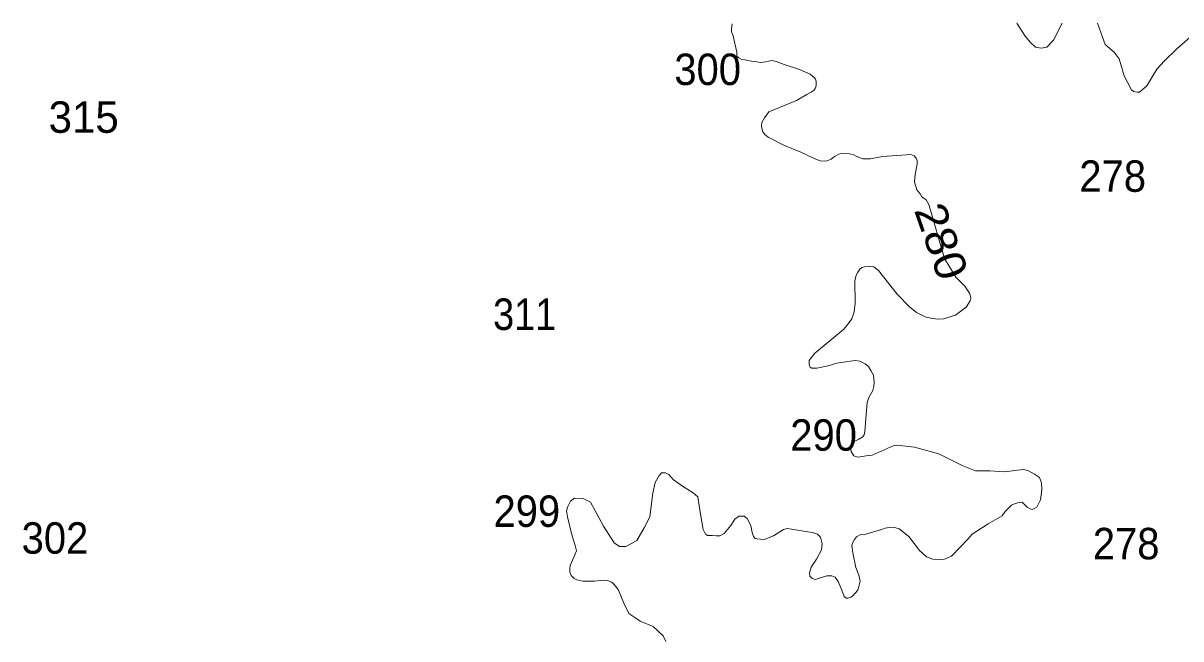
# Model space of a CAD drawing. Extents: x 445.4 to 500, y 8728.7 to 8784.
# Drawn here: x 448.56 to 454.45, y 8780.84 to 8783.97 of the extents above; entities that cross this region are included whole.
import ezdxf
from ezdxf.enums import TextEntityAlignment as Align

# ---------------------------------------------------------------- set-up
doc = ezdxf.new("R2010")
doc.units = 0
doc.header["$LTSCALE"] = 0.064
doc.layers.add('2', color=7, linetype='Continuous', lineweight=13)
doc.layers.add('21', color=7, linetype='Continuous')
doc.layers.add('61', color=7, linetype='Continuous')

msp = doc.modelspace()

# ---------------------------------------------------------------- linework, layer by layer
at = {"layer": '2'}
for points in [[(452.1832, 8783.8495), (452.1745, 8783.8864), (452.1684, 8783.909), (452.1606, 8783.9299), (452.1606, 8783.9455), (452.1634, 8783.9717)], [(453.6125, 8783.9739), (453.6539, 8783.9076), (453.6807, 8783.8752), (453.7075, 8783.8527), (453.7356, 8783.8471), (453.7652, 8783.8527), (453.7977, 8783.8879), (453.8428, 8783.9742)], [(454.0226, 8783.9744), (454.0472, 8783.9034), (454.0613, 8783.8654), (454.1064, 8783.8273), (454.1332, 8783.7922), (454.1585, 8783.7063), (454.1952, 8783.6345), (454.205, 8783.626), (454.2234, 8783.6232), (454.2361, 8783.6232), (454.2727, 8783.6556), (454.3246, 8783.7396), (454.3627, 8783.7832), (454.4261, 8783.8438), (454.5078, 8783.9156)], [(452.5552, 8782.2426), (452.5552, 8782.2581), (452.5838, 8782.2938), (452.6601, 8782.3569), (452.7316, 8782.4164), (452.7542, 8782.4435), (452.7733, 8782.4697), (452.784, 8782.5042), (452.79, 8782.5494), (452.7876, 8782.6625), (452.7948, 8782.6911), (452.8031, 8782.7065), (452.8126, 8782.722), (452.8234, 8782.7303), (452.8377, 8782.7339), (452.8627, 8782.7351), (452.8841, 8782.7339), (452.908, 8782.7149), (453.0033, 8782.5946), (453.0653, 8782.5304), (453.101, 8782.5018), (453.1463, 8782.4804), (453.1809, 8782.4709), (453.2154, 8782.4673), (453.2393, 8782.4697), (453.3001, 8782.4875), (453.3549, 8782.5292), (453.374, 8782.5613), (453.3787, 8782.5744), (453.3763, 8782.5851), (453.3716, 8782.5994), (453.3477, 8782.6351), (453.3024, 8782.6815), (453.2445, 8782.7761), (453.1644, 8783.0519), (453.1516, 8783.0753), (453.1281, 8783.0902), (453.1196, 8783.1051), (453.1025, 8783.1264), (453.0918, 8783.1669), (453.0949, 8783.2046), (453.1045, 8783.2567), (453.1045, 8783.2758), (453.1001, 8783.2871), (453.0905, 8783.2993), (453.0731, 8783.3062), (453.0505, 8783.3045), (452.9279, 8783.295), (452.867, 8783.2837), (452.8279, 8783.2837), (452.7974, 8783.295), (452.78, 8783.3054), (452.7609, 8783.3089), (452.7218, 8783.3115), (452.7063, 8783.3071), (452.6881, 8783.2975), (452.6776, 8783.2897), (452.6672, 8783.2827), (452.6507, 8783.2758), (452.6385, 8783.2723), (452.6115, 8783.2732), (452.5811, 8783.2862), (452.5133, 8783.3175), (452.4306, 8783.3522), (452.3476, 8783.3937), (452.3302, 8783.4068), (452.3207, 8783.4215), (452.3146, 8783.4398), (452.3129, 8783.4511), (452.3146, 8783.4693), (452.3276, 8783.4919), (452.3511, 8783.5223), (452.405, 8783.5457), (452.492, 8783.5805), (452.5439, 8783.6104), (452.5665, 8783.6226), (452.5805, 8783.6339), (452.5857, 8783.6417), (452.59, 8783.6495), (452.5918, 8783.6582), (452.5918, 8783.666), (452.5909, 8783.6799), (452.5874, 8783.6895), (452.5822, 8783.6964), (452.5613, 8783.7155), (452.5057, 8783.7381), (452.4285, 8783.7635), (452.3885, 8783.7791), (452.3658, 8783.7835), (452.3485, 8783.7817), (452.3328, 8783.7783), (452.3224, 8783.7765), (452.3093, 8783.7748), (452.2902, 8783.7774), (452.2519, 8783.7826), (452.2284, 8783.787), (452.2093, 8783.7904), (452.1971, 8783.7974), (452.1884, 8783.8069), (452.1876, 8783.8269), (452.1832, 8783.8495)], [(452.6062, 8781.1495), (452.6455, 8781.1614), (452.6705, 8781.1614), (452.6872, 8781.1543), (452.7039, 8781.1328), (452.7218, 8781.0888), (452.7337, 8781.0567), (452.7432, 8781.0483), (452.7528, 8781.0483), (452.7671, 8781.0519), (452.7766, 8781.0578), (452.8028, 8781.0888), (452.8088, 8781.1078), (452.8147, 8781.134), (452.8088, 8781.165), (452.7933, 8781.2031), (452.7778, 8781.2792), (452.7719, 8781.3157), (452.7778, 8781.3312), (452.7862, 8781.3467), (452.7957, 8781.3598), (452.8148, 8781.3693), (452.8434, 8781.374), (452.9232, 8781.3966), (452.9423, 8781.4038), (452.9626, 8781.4074), (452.9852, 8781.4085), (453.0138, 8781.4002), (453.0627, 8781.3609), (453.1175, 8781.2907), (453.1529, 8781.2585), (453.1839, 8781.2454), (453.2221, 8781.2442), (453.2447, 8781.2454), (453.2793, 8781.2621), (453.3651, 8781.349), (453.3853, 8781.374), (453.4664, 8781.4264), (453.5379, 8781.4668), (453.5534, 8781.4894), (453.5844, 8781.5204), (453.6034, 8781.5299), (453.6237, 8781.5347), (453.6392, 8781.5359), (453.6547, 8781.5216), (453.6642, 8781.5109), (453.6837, 8781.5008), (453.6908, 8781.4985), (453.7004, 8781.5044), (453.7135, 8781.5104), (453.7325, 8781.5485), (453.7397, 8781.5996), (453.7373, 8781.6353), (453.7278, 8781.6615), (453.7016, 8781.6782), (453.6682, 8781.6972), (453.6455, 8781.7032), (453.6157, 8781.6996), (453.5502, 8781.6901), (453.4751, 8781.6949), (453.4017, 8781.6963), (453.3338, 8781.7225), (453.2146, 8781.782), (453.0907, 8781.8165), (453.0168, 8781.8249), (452.9989, 8781.8261), (452.9822, 8781.8225), (452.8762, 8781.7761), (452.8452, 8781.7713), (452.8042, 8781.7656), (452.7911, 8781.768), (452.7828, 8781.7716), (452.7697, 8781.7942), (452.7673, 8781.8061), (452.7697, 8781.8192), (452.7744, 8781.8275), (452.7816, 8781.843), (452.8078, 8781.8573), (452.8281, 8781.868), (452.8352, 8781.8787), (452.8388, 8781.8966), (452.8447, 8781.9596), (452.8507, 8782.043), (452.8591, 8782.0689), (452.8793, 8782.1046), (452.8853, 8782.1248), (452.8865, 8782.1474), (452.8829, 8782.1819), (452.8698, 8782.2069), (452.8579, 8782.2272), (452.84, 8782.2403), (452.8126, 8782.2545), (452.7912, 8782.2569), (452.7637, 8782.2545), (452.697, 8782.2438), (452.6529, 8782.2307), (452.5952, 8782.2177), (452.5695, 8782.2188), (452.56, 8782.2236), (452.5576, 8782.2295), (452.5552, 8782.2426)], [(451.8267, 8780.8269), (451.8123, 8780.8558), (451.7616, 8780.904), (451.696, 8780.9312), (451.6683, 8780.9493), (451.6381, 8780.9698), (451.614, 8781.018), (451.5838, 8781.0914), (451.5633, 8781.1167), (451.5513, 8781.1288), (451.5296, 8781.1384), (451.5103, 8781.1396), (451.4632, 8781.1336), (451.4041, 8781.1348), (451.374, 8781.1408), (451.3595, 8781.148), (451.3451, 8781.1637), (451.3378, 8781.1794), (451.3378, 8781.1974), (451.3402, 8781.2143), (451.3535, 8781.2439), (451.3644, 8781.268), (451.3716, 8781.2885), (451.3656, 8781.315), (451.3475, 8781.3692), (451.3258, 8781.4621), (451.3213, 8781.4915), (451.3281, 8781.5141), (451.3417, 8781.5413), (451.3621, 8781.5572), (451.4052, 8781.5549), (451.4437, 8781.5368), (451.5095, 8781.4145), (451.5639, 8781.3285), (451.5911, 8781.3103), (451.6228, 8781.3103), (451.6523, 8781.3262), (451.6795, 8781.342), (451.7158, 8781.4054), (451.7453, 8781.4621), (451.7611, 8781.5821), (451.7721, 8781.6363), (451.7924, 8781.6721), (451.8043, 8781.6851), (451.8246, 8781.6863), (451.8424, 8781.6768), (451.8639, 8781.6518), (451.9116, 8781.6185), (451.9652, 8781.584), (451.989, 8781.5637), (452.0033, 8781.4757), (452.0164, 8781.3971), (452.0283, 8781.3733), (452.0391, 8781.3674), (452.0641, 8781.3662), (452.0832, 8781.365), (452.1016, 8781.3657), (452.123, 8781.3776), (452.1576, 8781.4181), (452.1778, 8781.449), (452.1886, 8781.4574), (452.1981, 8781.4645), (452.21, 8781.4657), (452.2243, 8781.4657), (452.2398, 8781.4538), (452.2589, 8781.4181), (452.266, 8781.3812), (452.272, 8781.3609), (452.2815, 8781.3514), (452.2887, 8781.3502), (452.3268, 8781.3467), (452.3745, 8781.3645), (452.4257, 8781.3978), (452.4436, 8781.4014), (452.4651, 8781.399), (452.5485, 8781.3847), (452.5723, 8781.3824), (452.5985, 8781.3728), (452.614, 8781.3574), (452.6224, 8781.324), (452.6188, 8781.2943), (452.5926, 8781.2467), (452.5652, 8781.2062), (452.5573, 8781.1769), (452.5597, 8781.159), (452.5704, 8781.1483), (452.5883, 8781.1424), (452.6062, 8781.1495)]]:
    msp.add_lwpolyline(points, dxfattribs=at)

# ---------------------------------------------------------------- texts
at = {"layer": '21'}
for s, width, p in [('300', 0.95, (451.8697, 8783.6593)), ('278', 0.95, (453.93, 8783.1159)), ('311', 0.9, (450.9478, 8782.4129)), ('290', 0.95, (452.4594, 8781.7981)), ('299', 0.95, (450.9498, 8781.4104)), ('302', 0.95, (448.5495, 8781.2739)), ('278', 0.95, (453.9986, 8781.2454))]:
    msp.add_text(s, height=0.16, dxfattribs=dict(at, width=width)).set_placement(p)
msp.add_text('315', height=0.16, dxfattribs=at).set_placement((448.6866, 8783.4162))
at = {"layer": '61', "width": 1.1}
msp.add_text('280', height=0.16, rotation=289.285, dxfattribs=at).set_placement((453.1528, 8782.8379), align=Align.CENTER)

doc.saveas('drawing.dxf')
